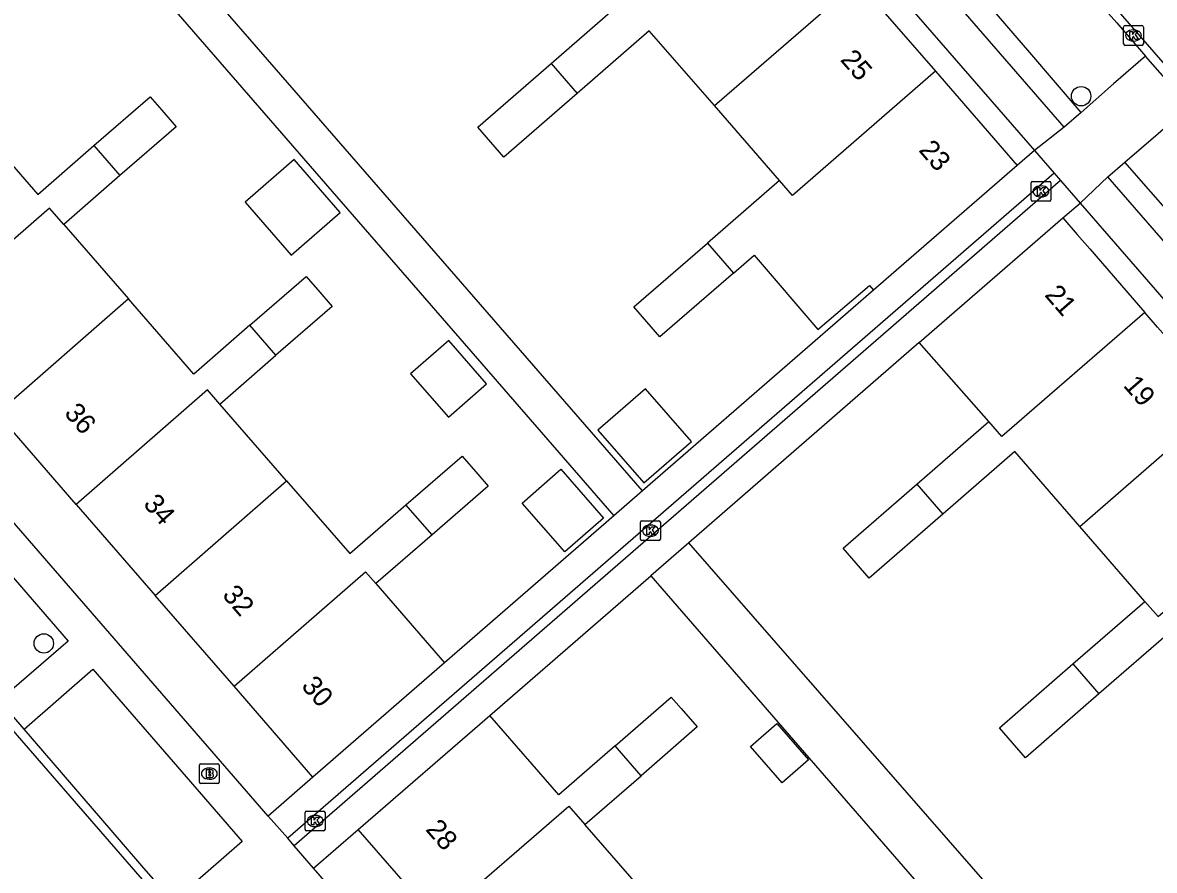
# Model space of a CAD drawing. Extents: x 155888 to 156864, y 383882 to 384671.
# Drawn here: x 156613.4 to 156670.4, y 384060.2 to 384102.9 of the extents above; entities that cross this region are included whole.
import ezdxf

# ---------------------------------------------------------------- set-up
doc = ezdxf.new("R2010")
doc.units = 0
for name, color, linetype in [('IMGEO_Boom', 7, 'Continuous'), ('IMGEO_Brandkraan', 7, 'Continuous'), ('IMGEO_Kolk', 7, 'Continuous'), ('IMGEO_Pand', 7, 'Continuous'), ('IMGEO_Pand_nummerreeks', 7, 'Continuous'), ('IMGEO_Parkeervlak_open', 7, 'Continuous'), ('IMGEO_Rijbaan_lokaal_gesloten', 7, 'Continuous'), ('IMGEO_Rijbaan_lokaal_open', 7, 'Continuous'), ('IMGEO_Voetpad_open', 7, 'Continuous')]:
    doc.layers.add(name, color=color, linetype=linetype)

msp = doc.modelspace()

# ---------------------------------------------------------------- linework, layer by layer
at = {"layer": 'IMGEO_Boom'}
for centre in [(156666.716, 384099.198), (156614.434, 384071.617)]:
    msp.add_circle(centre, 0.489, dxfattribs=at)
at = {"layer": 'IMGEO_Brandkraan'}
for p, q in [((156622.277, 384064.629), (156622.277, 384065.481)), ((156622.352, 384065.555), (156623.204, 384065.555)), ((156622.765, 384065.335), (156622.79, 384065.335)), ((156623.278, 384065.481), (156623.278, 384064.629)), ((156623.204, 384064.555), (156622.352, 384064.555)), ((156622.788, 384064.775), (156622.763, 384064.775))]:
    msp.add_line(p, q, dxfattribs=at)
for points in [[(156622.277, 384064.629), (156622.277, 384065.481)], [(156622.352, 384065.555), (156623.204, 384065.555)], [(156622.625, 384065.255), (156622.625, 384064.855), (156622.838, 384064.855)], [(156622.856, 384065.255), (156622.625, 384065.255)], [(156622.804, 384065.174), (156622.75, 384065.174), (156622.75, 384065.098)], [(156622.75, 384065.098), (156622.803, 384065.098)], [(156623.278, 384065.481), (156623.278, 384064.629)], [(156623.204, 384064.555), (156622.352, 384064.555)], [(156622.812, 384065.022), (156622.75, 384065.022), (156622.75, 384064.941)], [(156622.75, 384064.941), (156622.812, 384064.941)]]:
    msp.add_lwpolyline(points, dxfattribs=at)
for centre, radius, start, end in [((156622.354, 384065.479), 0.0765, 91.552, 178.448), ((156622.354, 384065.479), 0.0765, 91.552, 178.448), ((156622.805, 384065.136), 0.0379, 267.8285, 90.9355), ((156622.86, 384065.11), 0.145, 59.4692, 91.5367), ((156622.885, 384065.157), 0.0922, 285.5137, 58.1501), ((156622.89, 384064.965), 0.105, 301.3115, 78.989), ((156623.202, 384065.479), 0.0765, 1.552, 88.448), ((156623.202, 384065.479), 0.0765, 1.552, 88.448), ((156622.354, 384064.631), 0.0765, 181.552, 268.448), ((156622.354, 384064.631), 0.0765, 181.552, 268.448), ((156622.813, 384064.981), 0.0404, 269.8759, 90.5077), ((156622.844, 384065.106), 0.251, 268.6676, 293.5347), ((156623.202, 384064.631), 0.0765, 271.552, 358.448), ((156623.202, 384064.631), 0.0765, 271.552, 358.448)]:
    msp.add_arc(centre, radius, start, end, dxfattribs=at)
for centre, major_axis, ratio, start_param, end_param in [((156622.764, 384065.055), (-0.387, 0.002), 0.722429, 4.712389, 7.853982), ((156622.789, 384065.055), (-0.39, 0.002), 0.717154, 1.570796, 4.712389)]:
    msp.add_ellipse(centre, major_axis=major_axis, ratio=ratio, start_param=start_param, end_param=end_param, dxfattribs=at)
at = {"layer": 'IMGEO_Kolk'}
for p, q in [((156668.929, 384102.758), (156669.781, 384102.758)), ((156668.854, 384101.832), (156668.854, 384102.684)), ((156669.342, 384102.538), (156669.367, 384102.538)), ((156669.855, 384102.684), (156669.855, 384101.832)), ((156669.781, 384101.758), (156668.929, 384101.758)), ((156669.365, 384101.978), (156669.34, 384101.978)), ((156664.193, 384093.974), (156664.193, 384094.826)), ((156664.268, 384094.9), (156665.12, 384094.9)), ((156665.194, 384094.826), (156665.194, 384093.974)), ((156664.681, 384094.68), (156664.706, 384094.68)), ((156665.12, 384093.9), (156664.268, 384093.9)), ((156664.704, 384094.12), (156664.679, 384094.12)), ((156644.507, 384076.874), (156644.507, 384077.726)), ((156644.582, 384077.8), (156645.434, 384077.8)), ((156645.508, 384077.726), (156645.508, 384076.874)), ((156644.995, 384077.58), (156645.02, 384077.58)), ((156645.434, 384076.8), (156644.582, 384076.8)), ((156645.018, 384077.02), (156644.993, 384077.02)), ((156627.607, 384062.242), (156627.607, 384063.094)), ((156627.682, 384063.168), (156628.534, 384063.168)), ((156628.095, 384062.948), (156628.12, 384062.948)), ((156628.608, 384063.094), (156628.608, 384062.242)), ((156628.118, 384062.388), (156628.093, 384062.388)), ((156628.534, 384062.168), (156627.682, 384062.168))]:
    msp.add_line(p, q, dxfattribs=at)
for points in [[(156668.929, 384102.758), (156669.781, 384102.758)], [(156668.854, 384101.832), (156668.854, 384102.684)], [(156669.175, 384102.458), (156669.298, 384102.458), (156669.298, 384102.307), (156669.428, 384102.458), (156669.592, 384102.458), (156669.446, 384102.307), (156669.599, 384102.058), (156669.447, 384102.058), (156669.362, 384102.222), (156669.298, 384102.155), (156669.298, 384102.058), (156669.175, 384102.058), (156669.175, 384102.458)], [(156669.855, 384102.684), (156669.855, 384101.832)], [(156669.781, 384101.758), (156668.929, 384101.758)], [(156664.193, 384093.974), (156664.193, 384094.826)], [(156664.268, 384094.9), (156665.12, 384094.9)], [(156665.194, 384094.826), (156665.194, 384093.974)], [(156664.514, 384094.6), (156664.637, 384094.6), (156664.637, 384094.449), (156664.767, 384094.6), (156664.931, 384094.6), (156664.785, 384094.449), (156664.938, 384094.2), (156664.786, 384094.2), (156664.701, 384094.364), (156664.637, 384094.297), (156664.637, 384094.2), (156664.514, 384094.2), (156664.514, 384094.6)], [(156665.12, 384093.9), (156664.268, 384093.9)], [(156644.507, 384076.874), (156644.507, 384077.726)], [(156644.582, 384077.8), (156645.434, 384077.8)], [(156645.508, 384077.726), (156645.508, 384076.874)], [(156644.828, 384077.5), (156644.951, 384077.5), (156644.951, 384077.349), (156645.081, 384077.5), (156645.245, 384077.5), (156645.099, 384077.349), (156645.252, 384077.1), (156645.1, 384077.1), (156645.015, 384077.264), (156644.951, 384077.197), (156644.951, 384077.1), (156644.828, 384077.1), (156644.828, 384077.5)], [(156645.434, 384076.8), (156644.582, 384076.8)], [(156627.607, 384062.242), (156627.607, 384063.094)], [(156627.682, 384063.168), (156628.534, 384063.168)], [(156627.928, 384062.868), (156628.051, 384062.868), (156628.051, 384062.717), (156628.181, 384062.868), (156628.345, 384062.868), (156628.199, 384062.717), (156628.352, 384062.468), (156628.2, 384062.468), (156628.115, 384062.632), (156628.051, 384062.565), (156628.051, 384062.468), (156627.928, 384062.468), (156627.928, 384062.868)], [(156628.608, 384063.094), (156628.608, 384062.242)], [(156628.534, 384062.168), (156627.682, 384062.168)]]:
    msp.add_lwpolyline(points, dxfattribs=at)
for centre, start, end in [((156668.931, 384102.682), 91.552, 178.448), ((156668.931, 384102.682), 91.552, 178.448), ((156669.779, 384102.682), 1.552, 88.448), ((156669.779, 384102.682), 1.552, 88.448), ((156668.931, 384101.834), 181.552, 268.448), ((156668.931, 384101.834), 181.552, 268.448), ((156669.779, 384101.834), 271.552, 358.448), ((156669.779, 384101.834), 271.552, 358.448), ((156664.27, 384094.824), 91.552, 178.448), ((156664.27, 384094.824), 91.552, 178.448), ((156665.118, 384094.824), 1.552, 88.448), ((156665.118, 384094.824), 1.552, 88.448), ((156664.27, 384093.976), 181.552, 268.448), ((156664.27, 384093.976), 181.552, 268.448), ((156665.118, 384093.976), 271.552, 358.448), ((156665.118, 384093.976), 271.552, 358.448), ((156644.584, 384077.724), 91.552, 178.448), ((156644.584, 384077.724), 91.552, 178.448), ((156645.432, 384077.724), 1.552, 88.448), ((156645.432, 384077.724), 1.552, 88.448), ((156644.584, 384076.876), 181.552, 268.448), ((156644.584, 384076.876), 181.552, 268.448), ((156645.432, 384076.876), 271.552, 358.448), ((156645.432, 384076.876), 271.552, 358.448), ((156627.684, 384063.092), 91.552, 178.448), ((156627.684, 384063.092), 91.552, 178.448), ((156628.532, 384063.092), 1.552, 88.448), ((156628.532, 384063.092), 1.552, 88.448), ((156627.684, 384062.244), 181.552, 268.448), ((156627.684, 384062.244), 181.552, 268.448), ((156628.532, 384062.244), 271.552, 358.448), ((156628.532, 384062.244), 271.552, 358.448)]:
    msp.add_arc(centre, 0.0765, start, end, dxfattribs=at)
for centre, major_axis, ratio, start_param, end_param in [((156669.341, 384102.258), (-0.387, 0.002), 0.722429, 4.712389, 7.853982), ((156669.366, 384102.258), (-0.39, 0.002), 0.717154, 1.570796, 4.712389), ((156664.68, 384094.4), (-0.387, 0.002), 0.722429, 4.712389, 7.853982), ((156664.705, 384094.4), (-0.39, 0.002), 0.717154, 1.570796, 4.712389), ((156644.994, 384077.3), (-0.387, 0.002), 0.722429, 4.712389, 7.853982), ((156645.019, 384077.3), (-0.39, 0.002), 0.717154, 1.570796, 4.712389), ((156628.094, 384062.668), (-0.387, 0.002), 0.722429, 4.712389, 7.853982), ((156628.119, 384062.668), (-0.39, 0.002), 0.717154, 1.570796, 4.712389)]:
    msp.add_ellipse(centre, major_axis=major_axis, ratio=ratio, start_param=start_param, end_param=end_param, dxfattribs=at)
at = {"layer": 'IMGEO_Pand'}
for points in [[(156648.23, 384098.722), (156655.438, 384104.984)], [(156655.438, 384104.984), (156659.368, 384100.453)], [(156640.011, 384100.846), (156643.641, 384104.002)], [(156648.23, 384098.722), (156644.953, 384102.493), (156641.323, 384099.338)], [(156641.323, 384099.338), (156637.619, 384096.119), (156636.308, 384097.628), (156640.011, 384100.846)], [(156640.011, 384100.846), (156641.323, 384099.338)], [(156659.368, 384100.453), (156652.166, 384094.194), (156651.51, 384094.948)], [(156659.368, 384100.453), (156663.489, 384095.704)], [(156616.958, 384096.709), (156619.789, 384099.168), (156620.381, 384098.486), (156621.101, 384097.658), (156618.27, 384095.199)], [(156651.51, 384094.948), (156648.23, 384098.722)], [(156610.742, 384098.146), (156614.127, 384094.249), (156616.958, 384096.709)], [(156616.958, 384096.709), (156618.27, 384095.199)], [(156626.9, 384091.188), (156629.373, 384093.337), (156627.059, 384096.001), (156624.585, 384093.852), (156626.9, 384091.188)], [(156663.489, 384095.704), (156656.256, 384089.418)], [(156618.27, 384095.199), (156615.439, 384092.739)], [(156651.51, 384094.948), (156647.879, 384091.793)], [(156615.439, 384092.739), (156614.724, 384093.562), (156608.096, 384087.792)], [(156658.559, 384086.776), (156665.791, 384093.061)], [(156665.791, 384093.061), (156666.511, 384092.232), (156667.149, 384091.498), (156669.93, 384088.298)], [(156615.439, 384092.739), (156618.706, 384088.978)], [(156649.192, 384090.285), (156645.488, 384087.066), (156644.177, 384088.575), (156647.879, 384091.793)], [(156647.879, 384091.793), (156649.192, 384090.285)], [(156649.192, 384090.285), (156650.234, 384091.191), (156653.438, 384087.438), (156656.046, 384089.664), (156656.256, 384089.418)], [(156624.824, 384087.653), (156627.655, 384090.113), (156628.347, 384089.317), (156628.967, 384088.603), (156626.136, 384086.144)], [(156618.706, 384088.978), (156612.078, 384083.208)], [(156624.824, 384087.653), (156621.994, 384085.194), (156618.706, 384088.978)], [(156669.93, 384088.298), (156662.721, 384082.039), (156662.065, 384082.794)], [(156673.865, 384083.769), (156671.349, 384086.665), (156670.571, 384087.56), (156669.93, 384088.298)], [(156626.136, 384086.144), (156624.824, 384087.653)], [(156634.849, 384086.883), (156632.924, 384085.211), (156634.824, 384083.023), (156636.75, 384084.695), (156634.849, 384086.883)], [(156662.065, 384082.794), (156658.559, 384086.776)], [(156623.305, 384083.684), (156626.136, 384086.144)], [(156647.076, 384081.792), (156644.766, 384084.451), (156642.363, 384082.363), (156644.673, 384079.704), (156647.076, 384081.792)], [(156623.305, 384083.684), (156622.689, 384084.393), (156616.061, 384078.623)], [(156626.671, 384079.81), (156623.305, 384083.684)], [(156666.655, 384077.511), (156673.865, 384083.769)], [(156616.061, 384078.623), (156612.078, 384083.208)], [(156658.434, 384079.639), (156662.065, 384082.794)], [(156632.688, 384078.602), (156635.519, 384081.061), (156636.311, 384080.149), (156636.831, 384079.551), (156634, 384077.092)], [(156666.655, 384077.511), (156663.377, 384081.285), (156659.746, 384078.13)], [(156640.485, 384080.393), (156642.644, 384077.929), (156640.702, 384076.228), (156638.543, 384078.691), (156640.485, 384080.393)], [(156620.042, 384074.04), (156626.671, 384079.81)], [(156626.671, 384079.81), (156629.857, 384076.142), (156632.688, 384078.602)], [(156659.746, 384078.13), (156656.04, 384074.91), (156654.729, 384076.42), (156658.434, 384079.639)], [(156658.434, 384079.639), (156659.746, 384078.13)], [(156669.934, 384073.737), (156670.59, 384072.982), (156677.799, 384079.24)], [(156616.061, 384078.623), (156620.042, 384074.04)], [(156634, 384077.092), (156632.688, 384078.602)], [(156634, 384077.092), (156631.169, 384074.633)], [(156669.934, 384073.737), (156666.655, 384077.511)], [(156624.025, 384069.455), (156630.654, 384075.225), (156631.169, 384074.633)], [(156631.169, 384074.633), (156634.638, 384070.639)], [(156624.025, 384069.455), (156620.042, 384074.04)], [(156666.303, 384070.582), (156669.934, 384073.737)], [(156674.525, 384068.453), (156671.246, 384072.227), (156667.615, 384069.072)], [(156634.638, 384070.639), (156628.001, 384064.879)], [(156667.615, 384069.072), (156663.909, 384065.853), (156662.598, 384067.363), (156666.303, 384070.582)], [(156666.303, 384070.582), (156667.615, 384069.072)], [(156628.001, 384064.879), (156624.025, 384069.455)], [(156643.223, 384066.456), (156646.053, 384068.916), (156646.559, 384068.334), (156647.365, 384067.407), (156644.535, 384064.947)], [(156630.286, 384062.235), (156636.922, 384067.987)], [(156643.223, 384066.456), (156640.393, 384063.995), (156636.922, 384067.987)], [(156651.372, 384067.58), (156652.969, 384065.75), (156651.643, 384064.594), (156650.046, 384066.424), (156651.372, 384067.58)], [(156644.535, 384064.947), (156643.223, 384066.456)], [(156641.705, 384062.486), (156644.535, 384064.947)], [(156634.262, 384057.662), (156640.892, 384063.421), (156641.705, 384062.486)], [(156634.262, 384057.662), (156630.286, 384062.235)], [(156644.872, 384058.843), (156641.705, 384062.486)]]:
    msp.add_lwpolyline(points, dxfattribs=at)
at = {"layer": 'IMGEO_Parkeervlak_open'}
for points in [[(156666.72, 384098.374), (156664.131, 384101.394), (156659.171, 384107.166)], [(156676.476, 384087.159), (156671.533, 384092.877), (156668.925, 384095.867)]]:
    msp.add_lwpolyline(points, dxfattribs=at)
at = {"layer": 'IMGEO_Rijbaan_lokaal_gesloten'}
for points in [[(156708.358, 384057.797), (156707.089, 384059.25), (156688.102, 384081.041), (156680.796, 384089.479), (156662.154, 384110.91), (156634.612, 384142.629)], [(156662.385, 384109.95), (156667.373, 384104.188), (156668.515, 384102.891), (156669.957, 384101.21)], [(156672.182, 384098.688), (156669.957, 384101.21)], [(156584.127, 384100.331), (156646.454, 384028.54), (156658.614, 384014.564)]]:
    msp.add_lwpolyline(points, dxfattribs=at)
at = {"layer": 'IMGEO_Rijbaan_lokaal_open'}
for points in [[(156613.441, 384067.288), (156612.193, 384068.739)], [(156620.955, 384058.609), (156619.483, 384060.292), (156618.345, 384061.609), (156613.441, 384067.288)]]:
    msp.add_lwpolyline(points, dxfattribs=at)
at = {"layer": 'IMGEO_Voetpad_open'}
for points in [[(156626.242, 384140.297), (156664.364, 384096.46)], [(156644.608, 384079.3), (156612.746, 384115.979), (156624.624, 384125.881)], [(156602.78, 384107.311), (156611.304, 384114.726), (156643.166, 384078.047)], [(156665.856, 384097.643), (156658.119, 384106.58), (156658.994, 384107.319), (156659.171, 384107.166)], [(156669.957, 384101.21), (156668.347, 384099.827), (156666.72, 384098.374)], [(156625.75, 384062.919), (156593.911, 384099.613)], [(156666.72, 384098.374), (156665.856, 384097.643)], [(156668.925, 384095.867), (156670.596, 384097.314), (156672.182, 384098.688)], [(156665.856, 384097.643), (156664.364, 384096.46)], [(156664.364, 384096.46), (156663.489, 384095.704)], [(156664.364, 384096.46), (156665.358, 384095.323)], [(156668.067, 384095.129), (156668.925, 384095.867)], [(156665.358, 384095.323), (156626.735, 384061.795)], [(156665.358, 384095.323), (156665.67, 384094.951)], [(156665.67, 384094.951), (156627.051, 384061.422)], [(156665.67, 384094.951), (156666.669, 384093.809)], [(156666.669, 384093.809), (156668.067, 384095.129)], [(156676.476, 384087.159), (156676.648, 384086.99), (156675.791, 384086.246), (156668.067, 384095.129)], [(156665.791, 384093.061), (156666.669, 384093.809)], [(156666.669, 384093.809), (156702.45, 384052.606)], [(156656.256, 384089.418), (156644.608, 384079.3)], [(156658.559, 384086.776), (156646.945, 384076.691)], [(156605.598, 384076.349), (156609.04, 384079.373), (156613.955, 384073.708), (156615.658, 384071.729), (156612.193, 384068.739)], [(156644.608, 384079.3), (156643.166, 384078.047)], [(156643.166, 384078.047), (156634.638, 384070.639)], [(156646.945, 384076.691), (156645.025, 384075.023)], [(156671.041, 384049.103), (156646.945, 384076.691)], [(156636.922, 384067.987), (156645.025, 384075.023)], [(156645.025, 384075.023), (156674.565, 384041.006)], [(156613.441, 384067.288), (156616.904, 384070.314), (156621.832, 384064.636), (156624.428, 384061.64), (156622.581, 384060.015), (156620.955, 384058.609)], [(156628.001, 384064.879), (156625.75, 384062.919)], [(156626.735, 384061.795), (156625.75, 384062.919)], [(156628.032, 384060.288), (156630.286, 384062.235)], [(156627.051, 384061.422), (156626.735, 384061.795)], [(156628.032, 384060.288), (156627.051, 384061.422)], [(156663.829, 384019.095), (156628.032, 384060.288)]]:
    msp.add_lwpolyline(points, dxfattribs=at)

# ---------------------------------------------------------------- texts
at = {"layer": 'IMGEO_Pand_nummerreeks'}
for s, rotation, p in [('25', 310.9464, (156654.539, 384101.015)), ('23', 310.9491, (156658.493, 384096.457)), ('21', 310.9865, (156664.837, 384089.16)), ('19', 310.9865, (156668.8, 384084.598)), ('36', 310.9835, (156615.424, 384083.198)), ('34', 310.9835, (156619.407, 384078.615)), ('32', 310.9835, (156623.387, 384074.033)), ('30', 310.9835, (156627.373, 384069.445)), ('28', 311.0064, (156633.638, 384062.222))]:
    msp.add_text(s, height=1, rotation=rotation, dxfattribs=at).set_placement(p)

doc.saveas('drawing.dxf')
